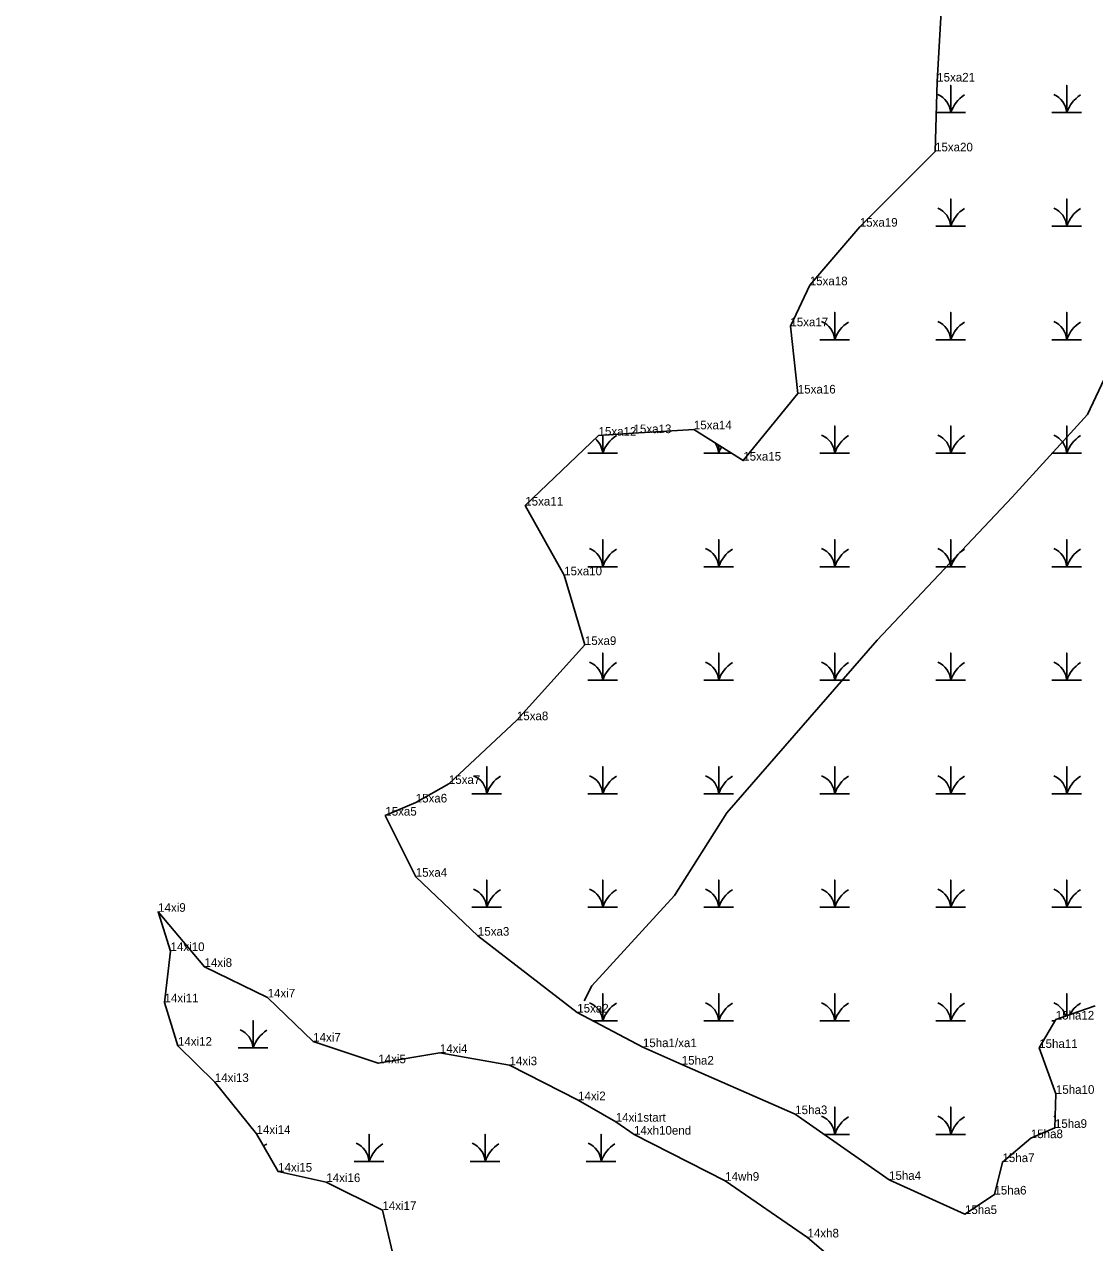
# Model space of a CAD drawing. Extents: x 2072529 to 2268796, y 436423 to 470406.
# Drawn here: x 2264223 to 2264844, y 443229 to 443935 of the extents above; entities that cross this region are included whole.
import ezdxf

# ---------------------------------------------------------------- set-up
doc = ezdxf.new("R2010")
doc.units = 0
for name, color, linetype in [('Exist Environmental Wetland Boundary', 7, 'Continuous'), ('Exist Environmental Wetland Boundary Cogo Comment', 7, 'Continuous'), ('Exist Hydro Jurisdictional Stream or Body of Water NEU Mitigable', 7, 'Continuous'), ('Exist Hydro Swamp or Marsh', 7, 'Continuous'), ('Old_Level_20', 7, 'Continuous')]:
    doc.layers.add(name, color=color, linetype=linetype)

msp = doc.modelspace()

# ---------------------------------------------------------------- linework, layer by layer
at = {"layer": 'Exist Environmental Wetland Boundary'}
for points in [[(2264581.87, 443342.6), (2264543.81, 443362.66), (2264486.22, 443407.19), (2264450.19, 443441.35), (2264432.54, 443476.79), (2264450.17, 443484.4), (2264469.4, 443495.17), (2264508.8, 443532.08), (2264548.24, 443575.7), (2264536.23, 443616.06), (2264513.69, 443656.48), (2264556.16, 443697.01), (2264576.44, 443698.47), (2264611.42, 443700.67), (2264640.05, 443682.56), (2264671.66, 443721.44), (2264667.33, 443760.38), (2264678.57, 443784.17), (2264707.59, 443818.13), (2264751.19, 443861.78), (2264752.46, 443902.26), (2264755.13, 443949.9)], [(2264223.31, 443170.74), (2264357.83, 443154.1), (2264403.79, 443177.74), (2264439.35, 443212.19), (2264430.87, 443248.17), (2264398.35, 443264.38), (2264370.42, 443270.46), (2264357.87, 443292.26), (2264333.71, 443322.37), (2264312.34, 443343.4), (2264304.56, 443368.55), (2264308.04, 443398.3), (2264300.86, 443421.03), (2264327.73, 443389.13), (2264364.33, 443371.38), (2264390.73, 443345.82), (2264428.47, 443333.26), (2264464.16, 443339.25), (2264504.52, 443332.09), (2264544.3, 443311.82), (2264566.12, 443299.38), (2264576.72, 443291.89)], [(2264844.11, 443366.6), (2264821.16, 443358.6), (2264811.58, 443342.12), (2264821.27, 443315.53), (2264820.7, 443295.81), (2264806.74, 443289.84), (2264790.29, 443275.96), (2264785.62, 443257.18), (2264768.55, 443245.87), (2264724.54, 443265.69), (2264670.16, 443303.76), (2264604.36, 443332.46), (2264581.87, 443342.6)], [(2264576.72, 443291.89), (2264629.57, 443265.14), (2264677.27, 443232.29), (2264718.18, 443197.36), (2264732.9, 443166.21), (2264757.9, 443162.2), (2264765.63, 443135.17), (2264753.88, 443110.59), (2264729.53, 443105.02), (2264706.61, 443072.05)]]:
    msp.add_lwpolyline(points, dxfattribs=at)
at = {"layer": 'Exist Hydro Jurisdictional Stream or Body of Water NEU Mitigable'}
msp.add_lwpolyline([(2265131.15, 444632.65), (2265122.45, 444562.95), (2265113.74, 444493.26), (2265083.27, 444410.5), (2265044.1, 444319.03), (2265022.33, 444258.05), (2264974.45, 444166.58), (2264965.75, 444105.6), (2264948.34, 444018.49), (2264917.87, 443935.73), (2264896.1, 443857.32), (2264878.69, 443791.99), (2264839.52, 443709.23), (2264795.99, 443661.31), (2264717.64, 443578.56), (2264630.59, 443478.37), (2264600.12, 443430.46), (2264552.24, 443378.19), (2264547.89, 443369.48)], dxfattribs=at)
at = {"layer": 'Exist Hydro Swamp or Marsh'}
for points in [[(2264751.89, 443884.24), (2264760.3, 443884.24), (2264760.3, 443900.02), (2264760.3, 443884.24), (2264768.9, 443884.24)], [(2264818.95, 443884.24), (2264827.55, 443884.24), (2264827.55, 443900.02), (2264827.55, 443884.24), (2264836.15, 443884.24)], [(2264751.7, 443818.44), (2264760.3, 443818.44), (2264760.3, 443834.22), (2264760.3, 443818.44), (2264768.9, 443818.44)], [(2264818.95, 443818.44), (2264827.55, 443818.44), (2264827.55, 443834.22), (2264827.55, 443818.44), (2264836.15, 443818.44)], [(2264684.45, 443752.64), (2264693.05, 443752.64), (2264693.05, 443768.42), (2264693.05, 443752.64), (2264701.65, 443752.64)], [(2264751.7, 443752.64), (2264760.3, 443752.64), (2264760.3, 443768.42), (2264760.3, 443752.64), (2264768.9, 443752.64)], [(2264818.95, 443752.64), (2264827.55, 443752.64), (2264827.55, 443768.42), (2264827.55, 443752.64), (2264836.15, 443752.64)], [(2264684.45, 443686.84), (2264693.05, 443686.84), (2264693.05, 443702.62), (2264693.05, 443686.84), (2264701.65, 443686.84)], [(2264751.7, 443686.84), (2264760.3, 443686.84), (2264760.3, 443702.62), (2264760.3, 443686.84), (2264768.9, 443686.84)], [(2264818.95, 443686.84), (2264827.55, 443686.84), (2264827.55, 443702.62), (2264827.55, 443686.84), (2264836.15, 443686.84)], [(2264549.95, 443686.84), (2264558.55, 443686.84), (2264558.55, 443697.18)], [(2264558.55, 443697.18), (2264558.55, 443686.84), (2264567.15, 443686.84)], [(2264617.2, 443686.84), (2264625.8, 443686.84), (2264625.8, 443691.57)], [(2264625.8, 443691.57), (2264625.8, 443686.84), (2264633.28, 443686.84)], [(2264549.95, 443621.04), (2264558.55, 443621.04), (2264558.55, 443636.82), (2264558.55, 443621.04), (2264567.15, 443621.04)], [(2264617.2, 443621.04), (2264625.8, 443621.04), (2264625.8, 443636.82), (2264625.8, 443621.04), (2264634.4, 443621.04)], [(2264684.45, 443621.04), (2264693.05, 443621.04), (2264693.05, 443636.82), (2264693.05, 443621.04), (2264701.65, 443621.04)], [(2264751.7, 443621.04), (2264760.3, 443621.04), (2264760.3, 443636.82), (2264760.3, 443621.04), (2264768.9, 443621.04)], [(2264818.95, 443621.04), (2264827.55, 443621.04), (2264827.55, 443636.82), (2264827.55, 443621.04), (2264836.15, 443621.04)], [(2264549.95, 443555.24), (2264558.55, 443555.24), (2264558.55, 443571.02), (2264558.55, 443555.24), (2264567.15, 443555.24)], [(2264617.2, 443555.24), (2264625.8, 443555.24), (2264625.8, 443571.02), (2264625.8, 443555.24), (2264634.4, 443555.24)], [(2264684.45, 443555.24), (2264693.05, 443555.24), (2264693.05, 443571.02), (2264693.05, 443555.24), (2264701.65, 443555.24)], [(2264751.7, 443555.24), (2264760.3, 443555.24), (2264760.3, 443571.02), (2264760.3, 443555.24), (2264768.9, 443555.24)], [(2264818.95, 443555.24), (2264827.55, 443555.24), (2264827.55, 443571.02), (2264827.55, 443555.24), (2264836.15, 443555.24)], [(2264482.7, 443489.44), (2264491.3, 443489.44), (2264491.3, 443505.22), (2264491.3, 443489.44), (2264499.9, 443489.44)], [(2264549.95, 443489.44), (2264558.55, 443489.44), (2264558.55, 443505.22), (2264558.55, 443489.44), (2264567.15, 443489.44)], [(2264617.2, 443489.44), (2264625.8, 443489.44), (2264625.8, 443505.22), (2264625.8, 443489.44), (2264634.4, 443489.44)], [(2264684.45, 443489.44), (2264693.05, 443489.44), (2264693.05, 443505.22), (2264693.05, 443489.44), (2264701.65, 443489.44)], [(2264751.7, 443489.44), (2264760.3, 443489.44), (2264760.3, 443505.22), (2264760.3, 443489.44), (2264768.9, 443489.44)], [(2264818.95, 443489.44), (2264827.55, 443489.44), (2264827.55, 443505.22), (2264827.55, 443489.44), (2264836.15, 443489.44)], [(2264482.7, 443423.64), (2264491.3, 443423.64), (2264491.3, 443439.42), (2264491.3, 443423.64), (2264499.9, 443423.64)], [(2264549.95, 443423.64), (2264558.55, 443423.64), (2264558.55, 443439.42), (2264558.55, 443423.64), (2264567.15, 443423.64)], [(2264617.2, 443423.64), (2264625.8, 443423.64), (2264625.8, 443439.42), (2264625.8, 443423.64), (2264634.4, 443423.64)], [(2264684.45, 443423.64), (2264693.05, 443423.64), (2264693.05, 443439.42), (2264693.05, 443423.64), (2264701.65, 443423.64)], [(2264751.7, 443423.64), (2264760.3, 443423.64), (2264760.3, 443439.42), (2264760.3, 443423.64), (2264768.9, 443423.64)], [(2264818.95, 443423.64), (2264827.55, 443423.64), (2264827.55, 443439.42), (2264827.55, 443423.64), (2264836.15, 443423.64)], [(2264552.95, 443357.84), (2264558.55, 443357.84), (2264558.55, 443373.62), (2264558.55, 443357.84), (2264567.15, 443357.84)], [(2264617.2, 443357.84), (2264625.8, 443357.84), (2264625.8, 443373.62), (2264625.8, 443357.84), (2264634.4, 443357.84)], [(2264684.45, 443357.84), (2264693.05, 443357.84), (2264693.05, 443373.62), (2264693.05, 443357.84), (2264701.65, 443357.84)], [(2264751.7, 443357.84), (2264760.3, 443357.84), (2264760.3, 443373.62), (2264760.3, 443357.84), (2264768.9, 443357.84)], [(2264827.55, 443360.83), (2264827.55, 443373.62), (2264827.55, 443360.83)], [(2264347.29, 443342.17), (2264355.89, 443342.17), (2264355.89, 443357.95), (2264355.89, 443342.17), (2264364.49, 443342.17)], [(2264818.95, 443357.84), (2264820.72, 443357.84)], [(2264686.9, 443292.04), (2264693.05, 443292.04), (2264693.05, 443307.82), (2264693.05, 443292.04), (2264701.65, 443292.04)], [(2264751.7, 443292.04), (2264760.3, 443292.04), (2264760.3, 443307.82), (2264760.3, 443292.04), (2264768.9, 443292.04)], [(2264414.54, 443276.37), (2264423.14, 443276.37), (2264423.14, 443292.15), (2264423.14, 443276.37), (2264431.74, 443276.37)], [(2264481.79, 443276.37), (2264490.39, 443276.37), (2264490.39, 443292.15), (2264490.39, 443276.37), (2264498.99, 443276.37)], [(2264549.04, 443276.37), (2264557.64, 443276.37), (2264557.64, 443292.15), (2264557.64, 443276.37), (2264566.24, 443276.37)]]:
    msp.add_lwpolyline(points, dxfattribs=at)
for centre, radius, start, end in [((2264748.03, 443883.35), 12.3, 4.14034, 67.53497), ((2264778.54, 443878.18), 19.22, 122.12745, 161.62219), ((2264815.28, 443883.35), 12.3, 4.14034, 67.53497), ((2264845.79, 443878.18), 19.22, 122.12745, 161.62219), ((2264748.03, 443817.55), 12.3, 4.14034, 67.53497), ((2264778.54, 443812.38), 19.22, 122.12745, 161.62219), ((2264815.28, 443817.55), 12.3, 4.14034, 67.53497), ((2264845.79, 443812.38), 19.22, 122.12745, 161.62219), ((2264680.78, 443751.75), 12.3, 4.14034, 67.53497), ((2264711.29, 443746.58), 19.22, 122.12745, 161.62219), ((2264748.03, 443751.75), 12.3, 4.14034, 67.53497), ((2264778.54, 443746.58), 19.22, 122.12745, 161.62219), ((2264815.28, 443751.75), 12.3, 4.14034, 67.53497), ((2264845.79, 443746.58), 19.22, 122.12745, 161.62219), ((2264546.28, 443685.95), 12.3, 4.14034, 49.15899), ((2264576.79, 443680.78), 19.22, 122.12745, 161.62219), ((2264613.53, 443685.95), 12.3, 4.14034, 34.51211), ((2264644.04, 443680.78), 19.22, 149.56638, 161.62219), ((2264680.78, 443685.95), 12.3, 4.14034, 67.53497), ((2264711.29, 443680.78), 19.22, 122.12745, 161.62219), ((2264748.03, 443685.95), 12.3, 4.14034, 67.53497), ((2264778.54, 443680.78), 19.22, 122.12745, 161.62219), ((2264815.28, 443685.95), 12.3, 4.14034, 67.53497), ((2264845.79, 443680.78), 19.22, 122.12745, 161.62219), ((2264546.28, 443620.15), 12.3, 4.14034, 67.53497), ((2264576.79, 443614.98), 19.22, 122.12745, 161.62219), ((2264613.53, 443620.15), 12.3, 4.14034, 67.53497), ((2264644.04, 443614.98), 19.22, 122.12745, 161.62219), ((2264680.78, 443620.15), 12.3, 4.14034, 67.53497), ((2264711.29, 443614.98), 19.22, 122.12745, 161.62219), ((2264748.03, 443620.15), 12.3, 4.14034, 67.53497), ((2264778.54, 443614.98), 19.22, 122.12745, 161.62219), ((2264815.28, 443620.15), 12.3, 4.14034, 67.53497), ((2264845.79, 443614.98), 19.22, 122.12745, 161.62219), ((2264546.28, 443554.35), 12.3, 4.14034, 67.53497), ((2264576.79, 443549.18), 19.22, 122.12745, 161.62219), ((2264613.53, 443554.35), 12.3, 4.14034, 67.53497), ((2264644.04, 443549.18), 19.22, 122.12745, 161.62219), ((2264680.78, 443554.35), 12.3, 4.14034, 67.53497), ((2264711.29, 443549.18), 19.22, 122.12745, 161.62219), ((2264748.03, 443554.35), 12.3, 4.14034, 67.53497), ((2264778.54, 443549.18), 19.22, 122.12745, 161.62219), ((2264815.28, 443554.35), 12.3, 4.14034, 67.53497), ((2264845.79, 443549.18), 19.22, 122.12745, 161.62219), ((2264479.03, 443488.55), 12.3, 4.14034, 67.53497), ((2264509.54, 443483.38), 19.22, 122.12745, 161.62219), ((2264546.28, 443488.55), 12.3, 4.14034, 67.53497), ((2264576.79, 443483.38), 19.22, 122.12745, 161.62219), ((2264613.53, 443488.55), 12.3, 4.14034, 67.53497), ((2264644.04, 443483.38), 19.22, 122.12745, 161.62219), ((2264680.78, 443488.55), 12.3, 4.14034, 67.53497), ((2264711.29, 443483.38), 19.22, 122.12745, 161.62219), ((2264748.03, 443488.55), 12.3, 4.14034, 67.53497), ((2264778.54, 443483.38), 19.22, 122.12745, 161.62219), ((2264815.28, 443488.55), 12.3, 4.14034, 67.53497), ((2264845.79, 443483.38), 19.22, 122.12745, 161.62219), ((2264479.03, 443422.75), 12.3, 4.14034, 67.53497), ((2264509.54, 443417.58), 19.22, 122.12745, 161.62219), ((2264546.28, 443422.75), 12.3, 4.14034, 67.53497), ((2264576.79, 443417.58), 19.22, 122.12745, 161.62219), ((2264613.53, 443422.75), 12.3, 4.14034, 67.53497), ((2264644.04, 443417.58), 19.22, 122.12745, 161.62219), ((2264680.78, 443422.75), 12.3, 4.14034, 67.53497), ((2264711.29, 443417.58), 19.22, 122.12745, 161.62219), ((2264748.03, 443422.75), 12.3, 4.14034, 67.53497), ((2264778.54, 443417.58), 19.22, 122.12745, 161.62219), ((2264815.28, 443422.75), 12.3, 4.14034, 67.53497), ((2264845.79, 443417.58), 19.22, 122.12745, 161.62219), ((2264546.28, 443356.95), 12.3, 4.14034, 67.53497), ((2264576.79, 443351.78), 19.22, 122.12745, 161.62219), ((2264613.53, 443356.95), 12.3, 4.14034, 67.53497), ((2264644.04, 443351.78), 19.22, 122.12745, 161.62219), ((2264680.78, 443356.95), 12.3, 4.14034, 67.53497), ((2264711.29, 443351.78), 19.22, 122.12745, 161.62219), ((2264748.03, 443356.95), 12.3, 4.14034, 67.53497), ((2264778.54, 443351.78), 19.22, 122.12745, 161.62219), ((2264815.28, 443356.95), 12.3, 17.4561, 67.53497), ((2264845.79, 443351.78), 19.22, 122.12745, 150.0318), ((2264343.62, 443341.28), 12.3, 4.14034, 67.53497), ((2264374.13, 443336.11), 19.22, 122.12745, 161.62219), ((2264680.78, 443291.15), 12.3, 4.14034, 67.53497), ((2264711.29, 443285.98), 19.22, 122.12745, 161.62219), ((2264748.03, 443291.15), 12.3, 4.14034, 67.53497), ((2264778.54, 443285.98), 19.22, 122.12745, 161.62219), ((2264815.28, 443291.15), 12.3, 62.9175, 67.53497), ((2264374.13, 443270.31), 19.22, 122.12745, 129.33541), ((2264410.87, 443275.48), 12.3, 4.14034, 67.53497), ((2264441.38, 443270.31), 19.22, 122.12745, 161.62219), ((2264478.12, 443275.48), 12.3, 4.14034, 67.53497), ((2264508.63, 443270.31), 19.22, 122.12745, 161.62219), ((2264545.37, 443275.48), 12.3, 4.14034, 67.53497), ((2264575.88, 443270.31), 19.22, 122.12745, 161.62219)]:
    msp.add_arc(centre, radius, start, end, dxfattribs=at)
at = {"layer": 'Old_Level_20'}
for p, q in [((2264752.46, 443902.26), (2264752.46, 443902.26)), ((2264751.19, 443861.78), (2264751.19, 443861.78)), ((2264707.59, 443818.13), (2264707.59, 443818.13)), ((2264678.57, 443784.17), (2264678.57, 443784.17)), ((2264667.33, 443760.38), (2264667.33, 443760.38)), ((2264671.66, 443721.44), (2264671.66, 443721.44)), ((2264576.44, 443698.47), (2264576.44, 443698.47)), ((2264611.42, 443700.67), (2264611.42, 443700.67)), ((2264556.16, 443697.01), (2264556.16, 443697.01)), ((2264640.05, 443682.56), (2264640.05, 443682.56)), ((2264513.69, 443656.48), (2264513.69, 443656.48)), ((2264536.23, 443616.06), (2264536.23, 443616.06)), ((2264548.24, 443575.7), (2264548.24, 443575.7)), ((2264508.8, 443532.08), (2264508.8, 443532.08)), ((2264469.4, 443495.17), (2264469.4, 443495.17)), ((2264450.17, 443484.4), (2264450.17, 443484.4)), ((2264432.54, 443476.79), (2264432.54, 443476.79)), ((2264450.19, 443441.35), (2264450.19, 443441.35)), ((2264300.86, 443421.03), (2264300.86, 443421.03)), ((2264486.22, 443407.19), (2264486.22, 443407.19)), ((2264308.04, 443398.3), (2264308.04, 443398.3)), ((2264327.73, 443389.13), (2264327.73, 443389.13)), ((2264304.56, 443368.55), (2264304.56, 443368.55)), ((2264364.33, 443371.38), (2264364.33, 443371.38)), ((2264543.81, 443362.66), (2264543.81, 443362.66)), ((2264821.16, 443358.6), (2264821.16, 443358.6)), ((2264390.73, 443345.82), (2264390.73, 443345.82)), ((2264312.34, 443343.4), (2264312.34, 443343.4)), ((2264464.16, 443339.25), (2264464.16, 443339.25)), ((2264581.87, 443342.6), (2264581.87, 443342.6)), ((2264811.58, 443342.12), (2264811.58, 443342.12)), ((2264428.47, 443333.26), (2264428.47, 443333.26)), ((2264504.52, 443332.09), (2264504.52, 443332.09)), ((2264604.36, 443332.46), (2264604.36, 443332.46)), ((2264333.71, 443322.37), (2264333.71, 443322.37)), ((2264544.3, 443311.82), (2264544.3, 443311.82)), ((2264821.27, 443315.53), (2264821.27, 443315.53)), ((2264670.16, 443303.76), (2264670.16, 443303.76)), ((2264566.12, 443299.38), (2264566.12, 443299.38)), ((2264820.7, 443295.81), (2264820.7, 443295.81)), ((2264357.87, 443292.26), (2264357.87, 443292.26)), ((2264576.72, 443291.89), (2264576.72, 443291.89)), ((2264806.74, 443289.84), (2264806.74, 443289.84)), ((2264790.29, 443275.96), (2264790.29, 443275.96)), ((2264370.42, 443270.46), (2264370.42, 443270.46)), ((2264398.35, 443264.38), (2264398.35, 443264.38)), ((2264629.57, 443265.14), (2264629.57, 443265.14)), ((2264724.54, 443265.69), (2264724.54, 443265.69)), ((2264785.62, 443257.18), (2264785.62, 443257.18)), ((2264430.87, 443248.17), (2264430.87, 443248.17)), ((2264768.55, 443245.87), (2264768.55, 443245.87)), ((2264677.27, 443232.29), (2264677.27, 443232.29))]:
    msp.add_line(p, q, dxfattribs=at)

# ---------------------------------------------------------------- texts
at = {"layer": 'Exist Environmental Wetland Boundary Cogo Comment'}
for s, p in [('15xa21', (2264752.46, 443902.26)), ('15xa20', (2264751.19, 443861.78)), ('15xa19', (2264707.59, 443818.13)), ('15xa18', (2264678.57, 443784.17)), ('15xa17', (2264667.33, 443760.38)), ('15xa16', (2264671.66, 443721.44)), ('15xa14', (2264611.42, 443700.67)), ('15xa12', (2264556.16, 443697.01)), ('15xa13', (2264576.44, 443698.47)), ('15xa15', (2264640.05, 443682.56)), ('15xa11', (2264513.69, 443656.48)), ('15xa10', (2264536.23, 443616.06)), ('15xa9', (2264548.24, 443575.7)), ('15xa8', (2264508.8, 443532.08)), ('15xa7', (2264469.4, 443495.17)), ('15xa6', (2264450.17, 443484.4)), ('15xa5', (2264432.54, 443476.79)), ('15xa4', (2264450.19, 443441.35)), ('14xi9', (2264300.86, 443421.03)), ('15xa3', (2264486.22, 443407.19)), ('14xi10', (2264308.04, 443398.3)), ('14xi8', (2264327.73, 443389.13)), ('14xi11', (2264304.56, 443368.55)), ('14xi7', (2264364.33, 443371.38)), ('15xa2', (2264543.81, 443362.66)), ('15ha12', (2264821.16, 443358.6)), ('14xi12', (2264312.34, 443343.4)), ('14xi7', (2264390.73, 443345.82)), ('14xi4', (2264464.16, 443339.25)), ('15ha1/xa1', (2264581.87, 443342.6)), ('15ha11', (2264811.58, 443342.12)), ('14xi5', (2264428.47, 443333.26)), ('14xi3', (2264504.52, 443332.09)), ('15ha2', (2264604.36, 443332.46)), ('14xi13', (2264333.71, 443322.37)), ('14xi2', (2264544.3, 443311.82)), ('15ha10', (2264821.27, 443315.53)), ('15ha3', (2264670.16, 443303.76)), ('14xi1start', (2264566.12, 443299.38)), ('14xi14', (2264357.87, 443292.26)), ('14xh10end', (2264576.72, 443291.89)), ('15ha8', (2264806.74, 443289.84)), ('15ha9', (2264820.7, 443295.81)), ('15ha7', (2264790.29, 443275.96)), ('14xi15', (2264370.42, 443270.46)), ('14xi16', (2264398.35, 443264.38)), ('14wh9', (2264629.57, 443265.14)), ('15ha4', (2264724.54, 443265.69)), ('15ha6', (2264785.62, 443257.18)), ('14xi17', (2264430.87, 443248.17)), ('15ha5', (2264768.55, 443245.87)), ('14xh8', (2264677.27, 443232.29))]:
    msp.add_text(s, height=5, dxfattribs=at).set_placement(p)

doc.saveas('drawing.dxf')
